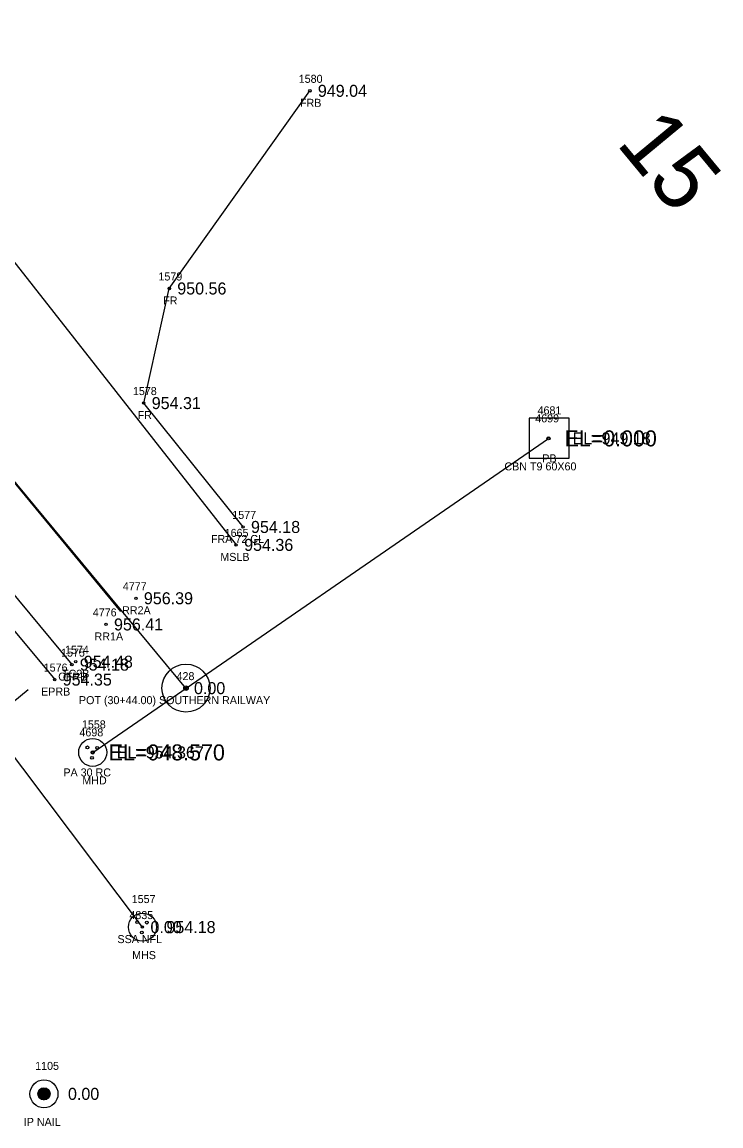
# Model space of a CAD drawing. Extents: x 1575382 to 1578175, y 1099175 to 1101955.
# Drawn here: x 1576574.4 to 1576661.7, y 1099363.8 to 1099501.7 of the extents above; entities that cross this region are included whole.
import ezdxf

# ---------------------------------------------------------------- set-up
doc = ezdxf.new("R2010")
doc.units = 0
for name, color, linetype in [('RD_EX_Conc', 7, 'Continuous'), ('RD_EX_Conc_txCode', 7, 'Continuous'), ('RD_EX_DR_Inlet', 7, 'Continuous'), ('RD_EX_DR_Inlet_txCode', 7, 'Continuous'), ('RD_EX_DR_Pipe', 7, 'Continuous'), ('RD_EX_DR_Pipe_txCode', 7, 'Continuous'), ('RD_EX_DV_Prop_txCode', 7, 'Continuous'), ('RD_EX_DV_PropPin', 7, 'Continuous'), ('RD_EX_Fence_Other', 7, 'Continuous'), ('RD_EX_Fence_Other_txCode', 7, 'Continuous'), ('RD_EX_Misc', 7, 'Continuous'), ('RD_EX_Misc_txCode', 7, 'Continuous'), ('RD_EX_RailRoad', 7, 'Continuous'), ('RD_EX_RailRoad_txCode', 7, 'Continuous'), ('RD_EX_Road', 7, 'Continuous'), ('RD_EX_Road_txCode', 7, 'Continuous'), ('RD_EX_TX_Conc_ELEV', 7, 'Continuous'), ('RD_EX_TX_DR_Inlet_ELEV', 7, 'Continuous'), ('RD_EX_TX_DV_Prop_ELEV', 7, 'Continuous'), ('RD_EX_TX_Fence_Other_ELEV', 7, 'Continuous'), ('RD_EX_TX_Misc_ELEV', 7, 'Continuous'), ('RD_EX_TX_RailRoad_ELEV', 7, 'Continuous'), ('RD_EX_TX_Road_ELEV', 7, 'Continuous'), ('RD_EX_TX_UT_ELEV', 7, 'Continuous'), ('RD_EX_UT', 7, 'Continuous'), ('RD_EX_UT_txCode', 7, 'Continuous'), ('RD_HC_Cl', 7, 'Continuous'), ('RD_HC_Data', 7, 'Continuous'), ('RD_HC_Data_Tic', 7, 'Continuous'), ('RD_HC_Survey_ELEV', 7, 'Continuous'), ('RD_HC_TX_Sta50', 7, 'Continuous'), ('RD_HC_txCode', 7, 'Continuous'), ('RD_SMD_Locator', 7, 'Continuous'), ('RD_TX_Pipe_ElevEX', 7, 'Continuous')]:
    doc.layers.add(name, color=color, linetype=linetype)

msp = doc.modelspace()

# ---------------------------------------------------------------- linework, layer by layer
at = {"layer": 'RD_EX_Conc'}
msp.add_lwpolyline([(1576448.28, 1099581.24), (1576485.22, 1099536.89), (1576516.55, 1099498.95), (1576548.71, 1099459.94), (1576580.64, 1099421.45)], dxfattribs=at)
at = {"layer": 'RD_EX_DR_Inlet'}
msp.add_line((1576642.77, 1099447.26), (1576642.77, 1099452.26), dxfattribs=at)
msp.add_lwpolyline([(1576642.77, 1099447.26), (1576642.77, 1099452.26), (1576637.77, 1099452.26), (1576637.77, 1099447.26)], close=True, dxfattribs=at)
for centre, radius in [((1576583.25, 1099410.48), 1.75), ((1576582.58, 1099411.11), 0.175), ((1576583.81, 1099411.04), 0.175), ((1576583.16, 1099409.81), 0.175), ((1576589.46, 1099388.65), 1.75), ((1576588.8, 1099389.28), 0.175), ((1576589.38, 1099387.98), 0.175), ((1576590.02, 1099389.21), 0.175)]:
    msp.add_circle(centre, radius, dxfattribs=at)
at = {"layer": 'RD_EX_DR_Pipe'}
msp.add_line((1576583.25, 1099410.48), (1576640.18, 1099449.72), dxfattribs=at)
at = {"layer": 'RD_EX_DV_PropPin'}
for p, q in [((1576576.43, 1099367.61), (1576576.43, 1099368)), ((1576576.46, 1099367.51), (1576576.46, 1099368.1)), ((1576576.5, 1099367.44), (1576576.5, 1099368.17)), ((1576576.53, 1099367.38), (1576576.53, 1099368.23)), ((1576576.57, 1099367.33), (1576576.57, 1099368.28)), ((1576576.6, 1099367.29), (1576576.6, 1099368.32)), ((1576576.64, 1099367.25), (1576576.64, 1099368.36)), ((1576576.67, 1099367.22), (1576576.67, 1099368.39)), ((1576576.71, 1099367.2), (1576576.71, 1099368.42)), ((1576576.74, 1099367.17), (1576576.74, 1099368.44)), ((1576576.78, 1099367.15), (1576576.78, 1099368.46)), ((1576576.81, 1099367.13), (1576576.81, 1099368.48)), ((1576576.85, 1099367.11), (1576576.85, 1099368.5)), ((1576576.88, 1099367.1), (1576576.88, 1099368.51)), ((1576576.92, 1099367.08), (1576576.92, 1099368.53)), ((1576576.95, 1099367.07), (1576576.95, 1099368.54)), ((1576576.99, 1099367.06), (1576576.99, 1099368.55)), ((1576577.02, 1099367.06), (1576577.02, 1099368.55)), ((1576577.06, 1099367.05), (1576577.06, 1099368.56)), ((1576577.09, 1099367.05), (1576577.09, 1099368.56)), ((1576577.13, 1099367.04), (1576577.13, 1099368.57)), ((1576577.16, 1099367.04), (1576577.16, 1099368.57)), ((1576577.2, 1099367.04), (1576577.2, 1099368.57)), ((1576577.23, 1099367.05), (1576577.23, 1099368.56)), ((1576577.27, 1099367.05), (1576577.27, 1099368.56)), ((1576577.3, 1099367.06), (1576577.3, 1099368.55)), ((1576577.34, 1099367.06), (1576577.34, 1099368.55)), ((1576577.37, 1099367.07), (1576577.37, 1099368.54)), ((1576577.41, 1099367.08), (1576577.41, 1099368.53)), ((1576577.44, 1099367.1), (1576577.44, 1099368.51)), ((1576577.48, 1099367.11), (1576577.48, 1099368.5)), ((1576577.51, 1099367.13), (1576577.51, 1099368.48)), ((1576577.55, 1099367.15), (1576577.55, 1099368.46)), ((1576577.58, 1099367.17), (1576577.58, 1099368.44)), ((1576577.62, 1099367.2), (1576577.62, 1099368.42)), ((1576577.65, 1099367.22), (1576577.65, 1099368.39)), ((1576577.69, 1099367.25), (1576577.69, 1099368.36)), ((1576577.72, 1099367.29), (1576577.72, 1099368.32)), ((1576577.76, 1099367.33), (1576577.76, 1099368.28)), ((1576577.79, 1099367.38), (1576577.79, 1099368.23)), ((1576577.83, 1099367.44), (1576577.83, 1099368.17)), ((1576577.86, 1099367.51), (1576577.86, 1099368.1)), ((1576577.9, 1099367.61), (1576577.9, 1099368))]:
    msp.add_line(p, q, dxfattribs=at)
for radius in [1.75, 0.761]:
    msp.add_circle((1576577.16, 1099367.81), radius, dxfattribs=at)
at = {"layer": 'RD_EX_Fence_Other'}
msp.add_lwpolyline([(1576602.02, 1099438.65), (1576589.62, 1099454.13), (1576592.81, 1099468.45), (1576610.37, 1099493.15)], dxfattribs=at)
at = {"layer": 'RD_EX_Misc'}
msp.add_lwpolyline([(1576459.31, 1099612.41), (1576482.96, 1099596.8), (1576529.6, 1099538.77), (1576530.24, 1099526.83), (1576601.16, 1099436.41)], dxfattribs=at)
at = {"layer": 'RD_EX_RailRoad'}
msp.add_lwpolyline([(1576586.78, 1099428.1), (1576554.9, 1099466.71), (1576523.69, 1099504.28), (1576490.27, 1099544.77), (1576459.31, 1099582.09), (1576445.84, 1099598.34), (1576409.99, 1099641.44), (1576367.44, 1099692.66), (1576334.67, 1099732.08), (1576298.68, 1099775.46), (1576256.76, 1099825.95)], dxfattribs=at)
at = {"layer": 'RD_EX_Road'}
msp.add_lwpolyline([(1576443.75, 1099596.96), (1576443.04, 1099588.29), (1576448.28, 1099581.24), (1576446.02, 1099579.49), (1576482.91, 1099535.22), (1576514.34, 1099496.99), (1576546.16, 1099458.39), (1576578.5, 1099419.58)], dxfattribs=at)
at = {"layer": 'RD_EX_UT'}
msp.add_lwpolyline([(1576589.46, 1099388.65), (1576430.6, 1099599.81), (1576417.78, 1099616.34)], dxfattribs=at)
at = {"layer": 'RD_HC_Cl'}
msp.add_line((1576594.9, 1099418.51), (1576256.8, 1099825.98), dxfattribs=at)
at = {"layer": 'RD_HC_Data'}
for radius in [3, 0.282]:
    msp.add_circle((1576594.9, 1099418.51), radius, dxfattribs=at)
at = {"layer": 'RD_HC_Data_Tic'}
msp.add_line((1576569.01, 1099413.24), (1576575.17, 1099418.35), dxfattribs=at)
at = {"layer": 'RD_SMD_Locator'}
for centre, radius in [((1576610.37, 1099493.15), 0.15), ((1576592.81, 1099468.45), 0.15), ((1576589.62, 1099454.13), 0.15), ((1576640.18, 1099449.72), 0.2), ((1576640.18, 1099449.72), 0.15), ((1576602.02, 1099438.65), 0.15), ((1576601.16, 1099436.41), 0.15), ((1576588.64, 1099429.74), 0.15), ((1576584.91, 1099426.47), 0.15), ((1576580.64, 1099421.45), 0.15), ((1576581.13, 1099421.81), 0.15), ((1576578.5, 1099419.58), 0.15), ((1576594.9, 1099418.51), 0.15), ((1576583.25, 1099410.48), 0.2), ((1576583.25, 1099410.48), 0.15), ((1576589.46, 1099388.65), 0.15), ((1576589.46, 1099388.65), 0.001), ((1576577.16, 1099367.81), 0.15)]:
    msp.add_circle(centre, radius, dxfattribs=at)

# ---------------------------------------------------------------- texts
at = {"layer": 'RD_EX_Conc_txCode'}
for s, p in [('1575', (1576579.3, 1099422.45)), ('1574', (1576579.79, 1099422.81)), ('CFRB', (1576578.94, 1099419.45)), ('TC2B', (1576579.42, 1099419.81))]:
    msp.add_text(s, height=1, dxfattribs=at).set_placement(p)
at = {"layer": 'RD_EX_DR_Inlet_txCode'}
for s, p in [('4681', (1576638.81, 1099452.72)), ('CBN T9 60X60', (1576634.67, 1099445.72)), ('1558', (1576581.9, 1099413.48)), ('MHD', (1576581.95, 1099406.48))]:
    msp.add_text(s, height=1, dxfattribs=at).set_placement(p)
at = {"layer": 'RD_EX_DR_Pipe_txCode'}
for s, p in [('4699', (1576638.52, 1099451.72)), ('PB', (1576639.4, 1099446.72)), ('4698', (1576581.59, 1099412.48)), ('PA 30 RC', (1576579.59, 1099407.48))]:
    msp.add_text(s, height=1, dxfattribs=at).set_placement(p)
at = {"layer": 'RD_EX_DV_Prop_txCode'}
for s, p in [('1105', (1576576.06, 1099370.81)), ('IP NAIL', (1576574.64, 1099363.81))]:
    msp.add_text(s, height=1, dxfattribs=at).set_placement(p)
at = {"layer": 'RD_EX_Fence_Other_txCode'}
for s, p in [('1580', (1576608.98, 1099494.15)), ('FRB', (1576609.14, 1099491.15)), ('1579', (1576591.46, 1099469.45)), ('FR', (1576592.05, 1099466.45)), ('1578', (1576588.27, 1099455.13)), ('FR', (1576588.86, 1099452.13)), ('1577', (1576600.68, 1099439.65)), ('FRA 72 CL', (1576598.02, 1099436.65))]:
    msp.add_text(s, height=1, dxfattribs=at).set_placement(p)
at = {"layer": 'RD_EX_Misc_txCode'}
for s, p in [('1665', (1576599.73, 1099437.41)), ('MSLB', (1576599.19, 1099434.41))]:
    msp.add_text(s, height=1, dxfattribs=at).set_placement(p)
at = {"layer": 'RD_EX_RailRoad_txCode'}
for s, p in [('4777', (1576587.01, 1099430.74)), ('4776', (1576583.26, 1099427.47)), ('RR2A', (1576586.92, 1099427.74)), ('RR1A', (1576583.48, 1099424.47))]:
    msp.add_text(s, height=1, dxfattribs=at).set_placement(p)
at = {"layer": 'RD_EX_Road_txCode'}
for s, p in [('1576', (1576577.13, 1099420.58)), ('EPRB', (1576576.8, 1099417.58))]:
    msp.add_text(s, height=1, dxfattribs=at).set_placement(p)
at = {"layer": 'RD_EX_TX_Conc_ELEV'}
for s, p in [('954.18', (1576581.64, 1099420.7)), ('954.48', (1576582.13, 1099421.06))]:
    msp.add_text(s, height=1.5, dxfattribs=at).set_placement(p)
at = {"layer": 'RD_EX_TX_DR_Inlet_ELEV'}
for s, p in [('EL=949.18', (1576643.18, 1099448.97)), ('EL=954.367', (1576586.25, 1099409.73))]:
    msp.add_text(s, height=1.5, dxfattribs=at).set_placement(p)
at = {"layer": 'RD_EX_TX_DV_Prop_ELEV'}
msp.add_text('0.00', height=1.5, dxfattribs=at).set_placement((1576580.16, 1099367.06))
at = {"layer": 'RD_EX_TX_Fence_Other_ELEV'}
for s, p in [('949.04', (1576611.37, 1099492.4)), ('950.56', (1576593.81, 1099467.7)), ('954.31', (1576590.62, 1099453.38)), ('954.18', (1576603.02, 1099437.9))]:
    msp.add_text(s, height=1.5, dxfattribs=at).set_placement(p)
at = {"layer": 'RD_EX_TX_Misc_ELEV'}
msp.add_text('954.36', height=1.5, dxfattribs=at).set_placement((1576602.16, 1099435.66))
at = {"layer": 'RD_EX_TX_RailRoad_ELEV'}
for s, p in [('956.39', (1576589.64, 1099428.99)), ('956.41', (1576585.91, 1099425.72))]:
    msp.add_text(s, height=1.5, dxfattribs=at).set_placement(p)
at = {"layer": 'RD_EX_TX_Road_ELEV'}
msp.add_text('954.35', height=1.5, dxfattribs=at).set_placement((1576579.5, 1099418.83))
at = {"layer": 'RD_EX_TX_UT_ELEV'}
for s, p in [('0.00', (1576590.46, 1099387.9)), ('954.18', (1576592.46, 1099387.9))]:
    msp.add_text(s, height=1.5, dxfattribs=at).set_placement(p)
at = {"layer": 'RD_EX_UT_txCode'}
for s, p in [('1557', (1576588.12, 1099391.65)), ('4835', (1576587.83, 1099389.65)), ('SSA NFL', (1576586.34, 1099386.65)), ('MHS', (1576588.17, 1099384.65))]:
    msp.add_text(s, height=1, dxfattribs=at).set_placement(p)
at = {"layer": 'RD_HC_Survey_ELEV'}
msp.add_text('0.00', height=1.5, dxfattribs=at).set_placement((1576595.9, 1099417.76))
at = {"layer": 'RD_HC_TX_Sta50'}
msp.add_text('15', height=8, rotation=309.6288, dxfattribs=at).set_placement((1576648.52, 1099486.56))
at = {"layer": 'RD_HC_txCode'}
for s, p in [('428', (1576593.72, 1099419.51)), ('POT (30+44.00) SOUTHERN RAILWAY', (1576581.53, 1099416.51))]:
    msp.add_text(s, height=1, dxfattribs=at).set_placement(p)
at = {"layer": 'RD_TX_Pipe_ElevEX'}
for s, p in [('EL=0.000', (1576642.18, 1099448.72)), ('EL=948.570', (1576585.25, 1099409.48))]:
    msp.add_text(s, height=2, dxfattribs=at).set_placement(p)

doc.saveas('drawing.dxf')
